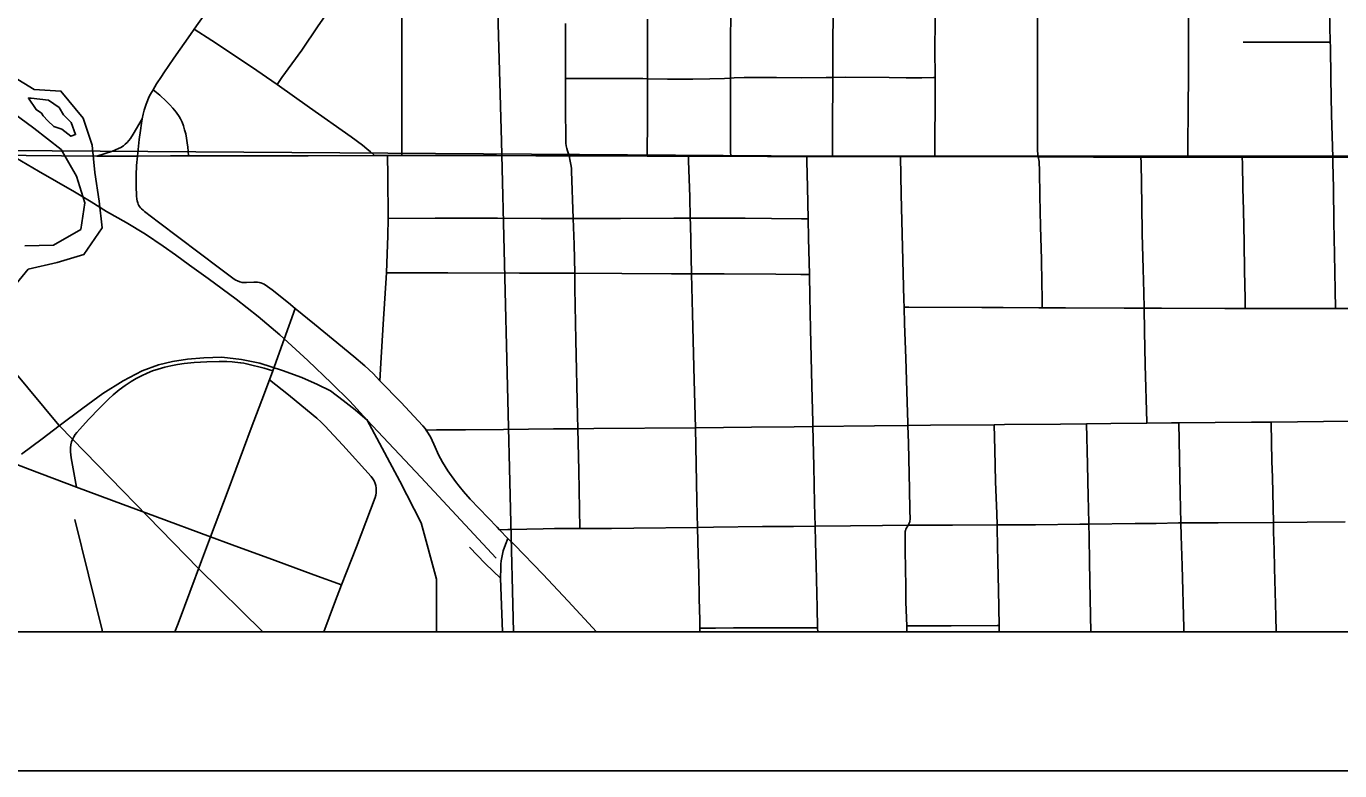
# Model space of a CAD drawing. Extents: x -6.4 to 34, y -4.2 to 22.
# Drawn here: x 4.508 to 5.453, y 14 to 14.536 of the extents above; entities that cross this region are included whole.
import ezdxf

# ---------------------------------------------------------------- set-up
doc = ezdxf.new("R2010")
doc.units = 0
for name, color, linetype in [('GM_X_City_Street', 7, 'Continuous'), ('GM_X_Corporation', 7, 'Continuous'), ('GM_X_County_Road', 7, 'Continuous'), ('GM_X_Interchange_Ramps', 7, 'Continuous'), ('GM_X_Major_River', 7, 'Continuous'), ('GM_X_Rail_Line', 7, 'Continuous'), ('GM_X_State_Route', 7, 'Continuous'), ('SH_Data', 7, 'Continuous')]:
    doc.layers.add(name, color=color, linetype=linetype)

msp = doc.modelspace()

# ---------------------------------------------------------------- linework, layer by layer
at = {"layer": 'GM_X_City_Street'}
for points in [[(5.34349, 14.44136), (5.34352, 14.44413), (5.34396, 14.48137), (5.34404, 14.49549), (5.34415, 14.5246), (5.34442, 14.59744), (5.34442, 14.61435), (5.34445, 14.66239), (5.34447, 14.6757), (5.34445, 14.7372), (5.34452, 14.76081), (5.34456, 14.77197), (5.3448, 14.84685), (5.34477, 14.88248), (5.34476, 14.8893), (5.34514, 14.96513), (5.34516, 15.06116), (5.34519, 15.10752), (5.3452, 15.11989), (5.34521, 15.1367), (5.34528, 15.16717), (5.34538, 15.21444)], [(4.77831, 14.44253), (4.77831, 14.4476), (4.77842, 14.48263), (4.77831, 14.50629), (4.77832, 14.53785), (4.77833, 14.55299), (4.77829, 14.56638), (4.77826, 14.57882), (4.77817, 14.60823), (4.77814, 14.61525), (4.77816, 14.63943), (4.77818, 14.65867), (4.77818, 14.6633)], [(4.68859, 14.49372), (4.69215, 14.4986), (4.70637, 14.51827), (4.71808, 14.53586), (4.7277, 14.54959), (4.73952, 14.56667), (4.74294, 14.57163)], [(5.44789, 14.44131), (5.44704, 14.47182), (5.44653, 14.49792), (5.44609, 14.52114), (5.44603, 14.52413), (5.44533, 14.55891)], [(5.01484, 14.44201), (5.01481, 14.44545), (5.01465, 14.46683), (5.01481, 14.47793), (5.01474, 14.49819), (5.01472, 14.50383), (5.01471, 14.5216), (5.01486, 14.54828)], [(4.89864, 14.4424), (4.89749, 14.44592), (4.897, 14.44765), (4.89663, 14.4495), (4.89638, 14.45141), (4.89634, 14.45351), (4.89611, 14.47719), (4.89614, 14.49789), (4.89616, 14.50512), (4.89593, 14.5376)], [(4.95473, 14.44222), (4.95476, 14.44549), (4.95496, 14.4658), (4.95504, 14.48654), (4.95504, 14.49782), (4.95505, 14.512), (4.95505, 14.52872), (4.95507, 14.54056)], [(5.08808, 14.44194), (5.0881, 14.46372), (5.08825, 14.49691), (5.08826, 14.4988), (5.08834, 14.52391), (5.08862, 14.54386)], [(5.16159, 14.44189), (5.1617, 14.4596), (5.1618, 14.47428), (5.16188, 14.49862), (5.1619, 14.50289), (5.16175, 14.51522), (5.16185, 14.54252)], [(5.23597, 14.44169), (5.2355, 14.44604), (5.2355, 14.46723), (5.23542, 14.50143), (5.23548, 14.54241)], [(4.62902, 14.53354), (4.64166, 14.52523), (4.67021, 14.50643), (4.68859, 14.49372), (4.71202, 14.47722), (4.74186, 14.45605), (4.75014, 14.44996), (4.75314, 14.44745), (4.75581, 14.44519), (4.7586, 14.44252)], [(5.38338, 14.52403), (5.38781, 14.52404), (5.40163, 14.52406), (5.42376, 14.52409), (5.44484, 14.52413), (5.44603, 14.52413)], [(4.89614, 14.49789), (4.89871, 14.4979), (4.91179, 14.49798), (4.93472, 14.49797), (4.95167, 14.49787), (4.95504, 14.49782), (4.96941, 14.49759), (4.98759, 14.49758), (4.99989, 14.49766), (5.01042, 14.49792), (5.01474, 14.49819), (5.01728, 14.49835), (5.02465, 14.49861), (5.03444, 14.49859), (5.04775, 14.49859), (5.0655, 14.49858), (5.0835, 14.49874), (5.08826, 14.4988), (5.09755, 14.49891), (5.12873, 14.49862), (5.14111, 14.49853), (5.15236, 14.49852), (5.16061, 14.49861), (5.16188, 14.49862)], [(4.62492, 14.44232), (4.62473, 14.44574), (4.62445, 14.44855), (4.62404, 14.45168), (4.62355, 14.45505), (4.6229, 14.45826), (4.62216, 14.46114), (4.62125, 14.46385), (4.62027, 14.46649), (4.61909, 14.46895), (4.6181, 14.47068), (4.61604, 14.47373), (4.61369, 14.47668), (4.61149, 14.47906), (4.60893, 14.48164), (4.60429, 14.4859), (4.59939, 14.48989)], [(4.91831, 14.1), (4.89804, 14.1219), (4.87973, 14.14136), (4.85928, 14.16258), (4.85468, 14.16704), (4.84865, 14.17324), (4.84679, 14.17515), (4.82744, 14.19529), (4.82258, 14.20087), (4.8195, 14.20464), (4.81689, 14.20818), (4.81151, 14.21573), (4.80756, 14.22197), (4.80611, 14.22454), (4.80493, 14.22684), (4.80135, 14.235), (4.79888, 14.24018), (4.79641, 14.24437), (4.79591, 14.24511), (4.7951, 14.24627), (4.79354, 14.24816), (4.78705, 14.25515), (4.77782, 14.26482), (4.7626, 14.2805), (4.75763, 14.28585), (4.75183, 14.2912), (4.74378, 14.29803), (4.72886, 14.31021), (4.71542, 14.32116), (4.70171, 14.33255), (4.69686, 14.33655), (4.68514, 14.34584), (4.68174, 14.34841), (4.67934, 14.34997), (4.67814, 14.35051), (4.67697, 14.35096), (4.6758, 14.35129), (4.67456, 14.35145), (4.67329, 14.35158), (4.67187, 14.35154), (4.66663, 14.3513), (4.66507, 14.35125), (4.66346, 14.35134), (4.66177, 14.35171), (4.66017, 14.35233), (4.65894, 14.35294), (4.6577, 14.35373), (4.64723, 14.36148), (4.60333, 14.3946), (4.59337, 14.40228), (4.59221, 14.40316), (4.59116, 14.40414), (4.59039, 14.40493), (4.58971, 14.40583), (4.58919, 14.40662), (4.58876, 14.40751), (4.58837, 14.40843), (4.58797, 14.40991), (4.58774, 14.41123), (4.58757, 14.41352), (4.58724, 14.42043), (4.58725, 14.42849), (4.58756, 14.43534), (4.58816, 14.44214)], [(4.7626, 14.2805), (4.76331, 14.29331), (4.76485, 14.32119), (4.76726, 14.35811), (4.76776, 14.37185), (4.76826, 14.38476), (4.76862, 14.39735), (4.7683, 14.42797), (4.76812, 14.44253)], [(4.90646, 14.17429), (4.90573, 14.21591), (4.905, 14.24601), (4.90477, 14.25551), (4.90339, 14.30975), (4.90282, 14.34708), (4.90264, 14.35784), (4.90216, 14.37846), (4.90156, 14.39721), (4.90041, 14.43134), (4.90026, 14.43315), (4.90008, 14.43494), (4.89946, 14.43858), (4.89864, 14.4424)], [(4.99276, 14.1), (4.9927, 14.10254), (4.99257, 14.10833), (4.99221, 14.12381), (4.99182, 14.14205), (4.99146, 14.1554), (4.99093, 14.17508), (4.99047, 14.19421), (4.98965, 14.2468), (4.9886, 14.28093), (4.98742, 14.32871), (4.98674, 14.35751), (4.98591, 14.39302), (4.98579, 14.39746), (4.98538, 14.41296), (4.98455, 14.43876), (4.98445, 14.44208)], [(5.07745, 14.1), (5.07739, 14.10289), (5.07704, 14.11741), (5.07631, 14.14767), (5.0759, 14.16442), (5.07561, 14.1759), (5.07521, 14.1923), (5.07455, 14.21901), (5.0739, 14.24763), (5.07382, 14.25073), (5.07323, 14.2769), (5.07229, 14.31782), (5.07179, 14.34081), (5.07142, 14.35705), (5.07086, 14.38304), (5.07048, 14.39694), (5.07003, 14.41974), (5.06966, 14.43848), (5.06959, 14.44194)], [(5.23894, 14.33307), (5.23892, 14.33464), (5.23883, 14.33988), (5.23864, 14.35106), (5.23826, 14.36776), (5.23775, 14.39162), (5.23728, 14.4135), (5.23694, 14.4314), (5.23678, 14.43833), (5.23597, 14.44169)], [(5.31416, 14.24999), (5.31414, 14.25085), (5.31303, 14.29194), (5.31251, 14.3162), (5.31216, 14.33273), (5.31185, 14.3437), (5.3114, 14.36117), (5.31078, 14.38634), (5.31043, 14.4072), (5.30993, 14.43738), (5.30986, 14.44143)], [(5.38485, 14.33246), (5.38473, 14.33979), (5.38439, 14.35973), (5.38405, 14.38007), (5.38354, 14.40316), (5.38319, 14.41901), (5.38281, 14.43661), (5.38271, 14.44135)], [(5.4497, 14.33245), (5.44953, 14.34581), (5.44909, 14.37166), (5.4487, 14.39463), (5.44828, 14.41939), (5.44796, 14.4374), (5.44789, 14.44131)], [(4.76862, 14.39735), (4.80225, 14.39756), (4.82337, 14.39761), (4.84716, 14.39749), (4.87861, 14.39733), (4.90156, 14.39721), (4.93561, 14.39719), (4.97385, 14.39745), (4.98579, 14.39746), (5.00726, 14.39748), (5.02528, 14.3974), (5.04417, 14.3972), (5.06565, 14.39699), (5.07048, 14.39694)], [(4.76726, 14.35811), (4.81146, 14.35825), (4.86307, 14.35802), (4.90264, 14.35784), (4.93655, 14.35767), (4.97232, 14.35752), (4.98674, 14.35751), (5.01008, 14.3575), (5.04733, 14.35723), (5.06524, 14.35709), (5.07142, 14.35705)], [(4.61518, 14.1), (4.61742, 14.10594), (4.63435, 14.15108), (4.64079, 14.16827), (4.65339, 14.2019), (4.67007, 14.24654), (4.67773, 14.26652), (4.68326, 14.28121), (4.68567, 14.28769), (4.6938, 14.31043), (4.70171, 14.33255)], [(5.1395, 14.33349), (5.14285, 14.33347), (5.19556, 14.33324), (5.21078, 14.33318), (5.23639, 14.33308), (5.23894, 14.33307), (5.25565, 14.333), (5.29792, 14.33286), (5.31216, 14.33273), (5.32457, 14.33276), (5.37016, 14.33258), (5.38485, 14.33246), (5.4497, 14.33245), (5.45423, 14.33245), (5.47187, 14.33241), (5.49852, 14.33235), (5.52378, 14.33231)], [(4.54434, 14.20393), (4.54045, 14.22508), (4.54004, 14.22931), (4.54009, 14.23229), (4.54033, 14.23437), (4.54082, 14.23651), (4.54148, 14.23823), (4.54248, 14.24018), (4.54353, 14.24179), (4.54461, 14.24325), (4.54668, 14.24567), (4.55311, 14.25274), (4.56109, 14.26096), (4.56727, 14.2672), (4.57072, 14.27049), (4.575, 14.2741), (4.57928, 14.27723), (4.58376, 14.28004), (4.58727, 14.2822), (4.59104, 14.28417), (4.59517, 14.28608), (4.59912, 14.28762), (4.60319, 14.28897), (4.60782, 14.29033), (4.61226, 14.29137), (4.61707, 14.29229), (4.62188, 14.29297), (4.62898, 14.29364), (4.63804, 14.29413), (4.64705, 14.29437), (4.65242, 14.29431), (4.65636, 14.29412), (4.65821, 14.29399), (4.66032, 14.29378), (4.66241, 14.2935), (4.6646, 14.29312), (4.66765, 14.29251), (4.67943, 14.28954), (4.68567, 14.28769)], [(4.68326, 14.28121), (4.69689, 14.27037), (4.71058, 14.25911), (4.71719, 14.25352), (4.72023, 14.25078), (4.72306, 14.24801), (4.73602, 14.23419), (4.75625, 14.21167), (4.75751, 14.20995), (4.75846, 14.20846), (4.75923, 14.20673), (4.75975, 14.20518)], [(4.37346, 14.27237), (4.37785, 14.27079), (4.39026, 14.26544), (4.40389, 14.25947), (4.43287, 14.24637), (4.44052, 14.24315), (4.44839, 14.23998), (4.4653, 14.23376), (4.48869, 14.22508), (4.51086, 14.21664), (4.54434, 14.20393), (4.57803, 14.19162), (4.60072, 14.18309), (4.64079, 14.16827), (4.65626, 14.16258), (4.6873, 14.1512), (4.71499, 14.14099), (4.73497, 14.13364)], [(4.79591, 14.24511), (4.80324, 14.24516), (4.82414, 14.24533), (4.8515, 14.24556), (4.88748, 14.24586), (4.905, 14.24601), (4.9165, 14.24611), (4.98965, 14.2468), (5.02992, 14.24716), (5.06061, 14.24748), (5.0739, 14.24763), (5.11834, 14.24813), (5.14235, 14.24837), (5.15865, 14.24853), (5.20431, 14.24888), (5.21167, 14.24903), (5.25191, 14.2494), (5.27079, 14.24954), (5.28827, 14.24971), (5.31416, 14.24999), (5.33192, 14.25018), (5.33702, 14.25023), (5.38942, 14.25067), (5.40346, 14.25082), (5.46018, 14.25141)], [(5.20796, 14.1), (5.20784, 14.10452), (5.20734, 14.13023), (5.20695, 14.15012), (5.20646, 14.17407), (5.20639, 14.17689), (5.20621, 14.18474), (5.2053, 14.20818), (5.20479, 14.23086), (5.20431, 14.24888)], [(5.27396, 14.1), (5.27346, 14.12363), (5.27292, 14.15011), (5.27256, 14.16815), (5.27237, 14.17748), (5.27213, 14.189), (5.27195, 14.19715), (5.27143, 14.22039), (5.27079, 14.24954)], [(5.34072, 14.1), (5.34065, 14.10285), (5.33949, 14.14751), (5.33889, 14.16902), (5.33864, 14.17824), (5.33816, 14.19948), (5.33702, 14.25023)], [(5.40714, 14.1), (5.40686, 14.11129), (5.40598, 14.14572), (5.40562, 14.15918), (5.40529, 14.17174), (5.40511, 14.17858), (5.40441, 14.21099), (5.40413, 14.22274), (5.40348, 14.24993), (5.40346, 14.25082)], [(4.72223, 14.1), (4.72987, 14.12043), (4.73497, 14.13364), (4.74566, 14.16103), (4.75911, 14.19646), (4.75968, 14.19835), (4.75991, 14.19996), (4.75998, 14.20149), (4.75998, 14.20329), (4.75975, 14.20518)], [(4.84865, 14.17324), (4.85462, 14.17349), (4.85647, 14.17357), (4.88006, 14.17395), (4.88813, 14.17417), (4.8999, 14.17436), (4.90646, 14.17429), (4.91977, 14.17416), (4.9291, 14.17434), (4.94524, 14.17451), (4.99093, 14.17508), (5.00236, 14.17522), (5.03774, 14.17575), (5.05138, 14.17562), (5.06008, 14.17578), (5.07561, 14.1759), (5.10107, 14.17611), (5.12404, 14.17648), (5.14243, 14.17657), (5.14519, 14.17659), (5.17431, 14.17674), (5.20639, 14.17689), (5.23397, 14.17701), (5.26604, 14.17742), (5.27237, 14.17748), (5.30584, 14.17783), (5.32076, 14.17793), (5.33689, 14.17824), (5.33864, 14.17824), (5.36544, 14.17827), (5.40511, 14.17858), (5.42943, 14.17876), (5.45674, 14.17913)], [(4.84935, 14.13848), (4.84398, 14.14363), (4.83832, 14.14897), (4.8271, 14.16077)], [(4.8507, 14.1), (4.84976, 14.12566), (4.84935, 14.13848), (4.84943, 14.14564), (4.84954, 14.14856), (4.8498, 14.15107), (4.85017, 14.15341), (4.85066, 14.15581), (4.8513, 14.15814), (4.85289, 14.16277), (4.85468, 14.16704)], [(4.9927, 14.10254), (4.99383, 14.10255), (5.00394, 14.10264), (5.01685, 14.10275), (5.03511, 14.10279), (5.04979, 14.10281), (5.06816, 14.10287), (5.07653, 14.10289), (5.07739, 14.10289)], [(5.14147, 14.10418), (5.14394, 14.10419), (5.16049, 14.10425), (5.17344, 14.1043), (5.2066, 14.10451), (5.20784, 14.10452)]]:
    msp.add_lwpolyline(points, dxfattribs=at)
at = {"layer": 'GM_X_Corporation'}
msp.add_lwpolyline([(4.85874, 14.1), (5.97939, 14.1), (5.96639, 14.68043), (5.96322, 14.68037), (4.84426, 14.65545), (4.84993, 14.45297)], close=True, dxfattribs=at)
for points in [[(2.1, 14.1), (7.11238, 14.1)], [(3.44428, 14.1), (6.43858, 14.1)]]:
    msp.add_lwpolyline(points, dxfattribs=at)
at = {"layer": 'GM_X_County_Road'}
msp.add_lwpolyline([(5.1416, 14.1), (5.14147, 14.10418), (5.1409, 14.12124), (5.14069, 14.13259), (5.1402, 14.15837), (5.1402, 14.17132), (5.1403, 14.1721), (5.1405, 14.17292), (5.14088, 14.17387), (5.14243, 14.17657), (5.14326, 14.17802), (5.1436, 14.17902), (5.14378, 14.17979), (5.14385, 14.18064), (5.14371, 14.18775), (5.14333, 14.20232), (5.14264, 14.2356), (5.14235, 14.24837), (5.14231, 14.25035), (5.14187, 14.26518), (5.14085, 14.29677), (5.13984, 14.32152), (5.1395, 14.33349), (5.13934, 14.33886), (5.13838, 14.37673), (5.13753, 14.41448), (5.13691, 14.44192)], dxfattribs=at)
at = {"layer": 'GM_X_Interchange_Ramps'}
msp.add_lwpolyline([(4.55909, 14.44223), (4.57017, 14.44583), (4.57461, 14.44756), (4.57634, 14.44846), (4.57807, 14.44961), (4.57947, 14.45076), (4.5807, 14.45192), (4.58202, 14.45331), (4.58317, 14.45487), (4.58523, 14.45791), (4.59168, 14.46895)], dxfattribs=at)
at = {"layer": 'GM_X_Major_River'}
msp.add_line((4.52029, 14.4712), (4.52377, 14.46748), dxfattribs=at)
for points in [[(4.49464, 14.50177), (4.51382, 14.49004), (4.53317, 14.48894), (4.54911, 14.46954), (4.55559, 14.44995), (4.55752, 14.43026), (4.5606, 14.40983), (4.5629, 14.39053), (4.54967, 14.37127), (4.53047, 14.36555), (4.50973, 14.36093), (4.49348, 14.34123)], [(4.52377, 14.46748), (4.52803, 14.4634), (4.53375, 14.46162), (4.5403, 14.45645), (4.54368, 14.45766), (4.54047, 14.46632), (4.53505, 14.4719), (4.5319, 14.47714), (4.52422, 14.48229), (4.51168, 14.48392), (4.50979, 14.48388), (4.51527, 14.47565), (4.51911, 14.47308), (4.52029, 14.4712)], [(4.49442, 14.47634), (4.51365, 14.46233), (4.5333, 14.44682), (4.54431, 14.4277), (4.5504, 14.40848), (4.5474, 14.38944), (4.52794, 14.37801), (4.50711, 14.37757)]]:
    msp.add_lwpolyline(points, dxfattribs=at)
at = {"layer": 'GM_X_Rail_Line'}
msp.add_line((4.49231, 14.44631), (5.07851, 14.44212), dxfattribs=at)
for points in [[(4.53169, 14.24861), (4.47631, 14.31509), (4.45326, 14.3648), (4.43638, 14.40555), (4.41404, 14.44705)], [(4.75345, 14.25212), (4.74084, 14.26581), (4.72775, 14.27871), (4.71081, 14.29515), (4.69063, 14.31356), (4.67507, 14.32676), (4.65912, 14.33917), (4.63903, 14.35413), (4.62554, 14.36368), (4.61559, 14.37117), (4.60663, 14.37727), (4.59393, 14.38594), (4.58014, 14.39431), (4.56596, 14.40228), (4.55503, 14.40918), (4.54282, 14.41637), (4.51712, 14.43143), (4.49251, 14.44576)], [(5.07851, 14.44212), (6.77749, 14.44289), (7.05826, 14.1)], [(4.50479, 14.22781), (4.51971, 14.23884), (4.53189, 14.24805), (4.5489, 14.26089), (4.56327, 14.27127), (4.57787, 14.28056), (4.59149, 14.28759), (4.60327, 14.29191), (4.61343, 14.29451), (4.62414, 14.29613), (4.63603, 14.2971), (4.649, 14.29743), (4.66305, 14.29581), (4.67613, 14.2931), (4.69257, 14.28802), (4.7064, 14.28283), (4.71765, 14.27797), (4.72694, 14.27321), (4.73613, 14.2664), (4.74489, 14.25959), (4.75345, 14.25212)], [(4.67832, 14.1), (4.63207, 14.14555), (4.53208, 14.24815), (4.53169, 14.24861)], [(4.80321, 14.1), (4.80321, 14.13786), (4.79231, 14.17826), (4.77693, 14.20839), (4.75325, 14.25267)], [(4.84616, 14.15287), (4.79201, 14.2111), (4.75345, 14.25212)], [(4.56295, 14.1), (4.56274, 14.10111), (4.5431, 14.18077)]]:
    msp.add_lwpolyline(points, dxfattribs=at)
at = {"layer": 'GM_X_State_Route'}
for points in [[(4.60715, 14.50197), (4.61446, 14.51254), (4.62634, 14.52971), (4.62902, 14.53354), (4.63586, 14.54342), (4.64743, 14.56013), (4.65671, 14.57352), (4.66128, 14.58019), (4.66422, 14.58445), (4.67436, 14.59943)], [(4.58816, 14.44214), (4.58947, 14.45409), (4.59032, 14.46053), (4.59112, 14.46593), (4.59168, 14.46895), (4.59242, 14.47238), (4.59306, 14.4751), (4.59372, 14.4774), (4.59446, 14.47962), (4.59532, 14.48188), (4.59651, 14.48455), (4.59763, 14.48673), (4.59939, 14.48989), (4.60182, 14.49405), (4.60546, 14.49953), (4.60715, 14.50197)], [(4.46021, 14.44311), (4.48288, 14.44284), (4.50827, 14.44254), (4.53369, 14.44234), (4.55909, 14.44223)], [(4.55909, 14.44223), (4.56823, 14.44219), (4.58816, 14.44214)], [(4.58816, 14.44214), (4.61209, 14.44229), (4.62492, 14.44232), (4.66609, 14.44239), (4.71103, 14.44247), (4.7586, 14.44252), (4.76812, 14.44253), (4.77831, 14.44253), (4.8111, 14.44254), (4.84636, 14.44255), (4.87476, 14.44247), (4.89864, 14.4424), (4.93086, 14.44235), (4.95473, 14.44222), (4.98445, 14.44208), (5.01484, 14.44201), (5.04142, 14.44196), (5.06959, 14.44194), (5.08808, 14.44194), (5.09414, 14.44194), (5.13691, 14.44192), (5.15007, 14.44192), (5.16159, 14.44189), (5.19912, 14.44178), (5.23597, 14.44169), (5.24883, 14.44163), (5.27585, 14.44151), (5.30986, 14.44143), (5.32742, 14.4414), (5.34349, 14.44136), (5.36027, 14.44133), (5.38271, 14.44135), (5.42042, 14.44136), (5.44789, 14.44131), (5.48561, 14.44124)]]:
    msp.add_lwpolyline(points, dxfattribs=at)
at = {"layer": 'SH_Data'}
for p, q in [((2.1, 14.1), (8.9, 14.1)), ((2, 14), (9, 14))]:
    msp.add_line(p, q, dxfattribs=at)

doc.saveas('drawing.dxf')
